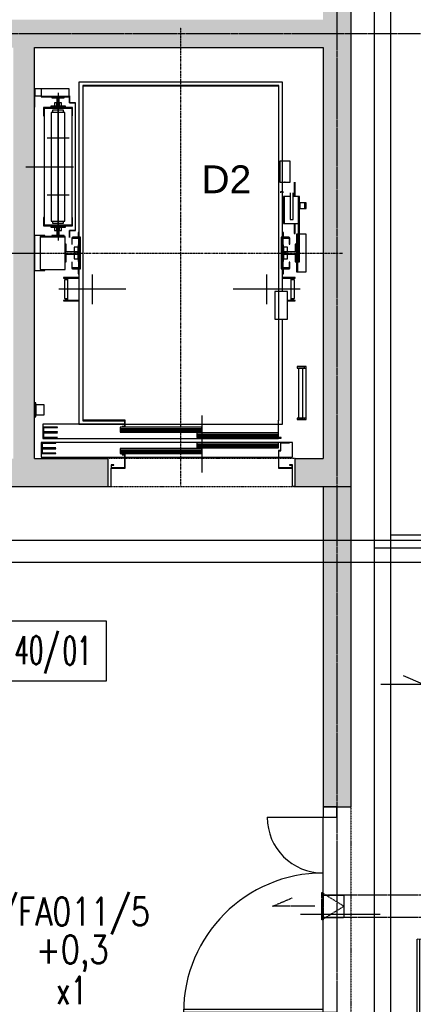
# Model space of a CAD drawing. Extents: x -7228 to 74941, y -112898 to 85621.
# Tile 589 of 635: x 52510 to 52792, y 82912 to 83619. Entities that reach past the tile are written whole.
import ezdxf
from ezdxf.enums import TextEntityAlignment as Align

# ---------------------------------------------------------------- set-up
doc = ezdxf.new("R2010")
doc.units = 0
for name, pattern in [('CENTER', [2, 1.25, -0.25, 0.25, -0.25]), ('DASHDOT', [1, 0.5, -0.25, 0, -0.25]), ('DASHED', [0.75, 0.5, -0.25]), ('DASHED2', [0.375, 0.25, -0.125])]:
    doc.linetypes.add(name, pattern=pattern)
doc.layers.get('0').update_dxf_attribs({"color": 101, "linetype": 'CONTINUOUS'})
for name, color, linetype in [('Drz---drzwi', 5, 'CONTINUOUS'), ('E35', 6, 'CONTINUOUS'), ('Ins-co', 2, 'CONTINUOUS'), ('Ins-went', 141, 'CONTINUOUS'), ('Opis-pom', 6, 'CONTINUOUS'), ('Opis-spadki', 61, 'CONTINUOUS'), ('Opis_pom_ramka', 6, 'CONTINUOUS'), ('Os-osie glowne', 1, 'CENTER'), ('Sc-beton', 7, 'CONTINUOUS'), ('Sc-beton-hatch', 86, 'CONTINUOUS'), ('Sc-nadproza kon', 5, 'DASHED2'), ('W-idok', 8, 'CONTINUOUS')]:
    doc.layers.add(name, color=color, linetype=linetype)
doc.styles.add('KA wymiar', font='romans.shx', dxfattribs={"width": 0.6})
doc.styles.add('ROMANS', font='romans', dxfattribs={"width": 0.85})
doc.styles.add('TYTUL2', font='ARIAL.TTF')

# ---------------------------------------------------------------- blocks, each defined once
blk = doc.blocks.new('_DKGJHF')
at = {"ltscale": 7}
for p, q in [((-21.08, -77), (35.92, -77)), ((-5, -147.5), (-105, -147.5)), ((-5, -145.5), (-104.98, -145.5))]:
    blk.add_line(p, q, dxfattribs=at)
for points in [[(5, -7.5), (5, 0), (-5, 0), (-5, -7.5)], [(5, -155), (5, -147.5), (-5, -147.5), (-5, -155)]]:
    blk.add_lwpolyline(points, close=True, dxfattribs=at)
for points in [[(-45, -7.5), (-5, -7.5)], [(-5, -147.5), (-5, -7.5)]]:
    blk.add_lwpolyline(points, dxfattribs=at)
for centre, radius, start, end in [((-5, -7.5), 40, 180, 270), ((-5, -147.5), 100, 90, 180)]:
    blk.add_arc(centre, radius, start, end)
blk = doc.blocks.new('_dkjhgh')
at = {"ltscale": 7}
for p, q in [((-23, -67.5), (34, -67.5)), ((-10, -125.5), (-99.98, -125.5)), ((-10, -127.5), (-100, -127.5))]:
    blk.add_line(p, q, dxfattribs=at)
for points in [[(0, -7.5), (0, 0), (-10, 0), (-10, -7.5)], [(0, -135), (0, -127.5), (-10, -127.5), (-10, -135)]]:
    blk.add_lwpolyline(points, close=True, dxfattribs=at)
for points in [[(-10, -129.5), (-10, -5.5)], [(-40, -7.5), (-10, -7.5)]]:
    blk.add_lwpolyline(points, dxfattribs=at)
for centre, radius, start, end in [((-10, -7.5), 30, 180, 270), ((-10, -127.5), 90, 90, 180)]:
    blk.add_arc(centre, radius, start, end)
blk = doc.blocks.new('_opis_pom_metka')
at = {"layer": 'Opis_pom_ramka'}
blk.add_lwpolyline([(-33.13, 0), (32.87, 0), (32.87, -36), (-33.13, -36)], close=True, dxfattribs=at)
at = {"style": 'KA wymiar', "width": 0.6}
blk.add_attdef('KO/', text='', height=16.8, dxfattribs=at).set_placement((3.45, -25.87), align=Align.RIGHT)
blk.add_attdef('NR', (3.8, -26.16), '', height=16.8, dxfattribs=at)
blk = doc.blocks.new('_bflhkgkjlgfkj')
at = {"layer": 'Ins-went', "linetype": 'DASHED'}
for p, q in [((521.4, -1836.4), (521.4, -1816.8)), ((521.4, -1816.8), (522.4, -1816.8)), ((537.4, -1826.6), (521.4, -1816.8)), ((522.4, -1818.6), (522.4, -1816.8)), ((522.4, -1834.6), (522.4, -1818.6)), ((666.2, -1818.6), (522.4, -1818.6)), ((522.4, -1818.6), (522.4, -1834.6)), ((522.4, -1818.6), (537.4, -1818.6)), ((537.4, -1834.6), (537.4, -1818.6)), ((537.4, -1826.6), (521.4, -1836.4)), ((522.4, -1836.4), (521.4, -1836.4)), ((666.2, -1834.6), (522.4, -1834.6)), ((522.4, -1834.6), (522.4, -1836.4)), ((522.4, -1834.6), (537.4, -1834.6))]:
    blk.add_line(p, q, dxfattribs=at)
blk.add_lwpolyline([(516.4, -1826.6), (486.16, -1826.6), (500.18, -1820.58)], dxfattribs=at)
blk = doc.blocks.new('_DKJHIGJHG')
at = {"layer": 'Ins-went', "ltscale": 2}
for p, q in [((1978.82, 2714.91), (1443.52, 2714.91)), ((1978.82, 2698.91), (1443.52, 2698.91))]:
    blk.add_line(p, q, dxfattribs=at)
blk.add_lwpolyline([(1934.09, 2611.61), (1964.32, 2611.61), (1950.31, 2617.63)], dxfattribs=at)

msp = doc.modelspace()

# ---------------------------------------------------------------- hatches: boundary and pattern name
at = {"layer": 'Sc-beton-hatch'}
h = msp.add_hatch(dxfattribs=at)
h.set_pattern_fill('ANSI33', color=256, style=0)
h.paths.add_polyline_path([(52727.547, 83619.063), (52278.547, 83619.063), (52182.547, 83619.063), (52182.547, 83599.063), (52278.547, 83599.063), (52278.547, 83284.063), (52298.547, 83284.063), (52351.547, 83284.063), (52351.547, 83304.063), (52298.547, 83304.063), (52298.547, 83599.063), (52505.547, 83599.063), (52505.547, 83304.063), (52485.547, 83304.063), (52485.547, 83284.063), (52573.547, 83284.063), (52573.547, 83304.063), (52520.547, 83304.063), (52520.547, 83599.063), (52727.547, 83599.063), (52727.547, 83304.063), (52707.547, 83304.063), (52707.547, 83284.063), (52747.547, 83284.063), (52747.547, 84082.063), (52727.547, 84082.063)])
h.paths.add_polyline_path([(52727.547, 83054.063), (52747.547, 83054.063), (52747.547, 83284.063), (52727.547, 83284.063)])

# ---------------------------------------------------------------- linework, layer by layer
at = {"layer": 'Ins-co'}
for p, q in [((52764.421, 80565.662, 0), (52764.421, 84324.075, 0)), ((52862.989, 83239.659, 0), (52764.421, 83239.659, 0))]:
    msp.add_line(p, q, dxfattribs=at)
at = {"layer": 'Ins-co', "linetype": 'DASHED', "ltscale": 0.5}
for p, q in [((52776.13, 80555.205), (52776.13, 84313.618)), ((52874.318, 83248.984, 0), (52776.13, 83248.984))]:
    msp.add_line(p, q, dxfattribs=at)
at = {"layer": 'Os-osie glowne'}
for points in [[(52737.547, 85541.063), (52737.547, 79564.063)], [(50525.547, 83609.063), (62792.547, 83609.063)]]:
    msp.add_lwpolyline(points, dxfattribs=at)
at = {"layer": 'Sc-beton'}
for p, q in [((52520.547, 83304.063), (52573.547, 83304.063)), ((52573.547, 83284.063), (52573.547, 83304.063)), ((52707.547, 83304.063), (52727.547, 83304.063)), ((52707.547, 83284.063), (52707.547, 83304.063)), ((52485.547, 83284.063), (52573.547, 83284.063)), ((52707.547, 83284.063), (52747.547, 83284.063))]:
    msp.add_line(p, q, dxfattribs=at)
for points in [[(52747.547, 84082.063), (52747.547, 83054.063)], [(52520.547, 83599.063), (52727.547, 83599.063)], [(52520.547, 83304.063), (52520.547, 83599.063)], [(52727.547, 83599.063), (52727.547, 83304.063)], [(52727.547, 83284.063), (52727.547, 83054.063)], [(52727.547, 83054.063), (52747.547, 83054.063)]]:
    msp.add_lwpolyline(points, dxfattribs=at)
at = {"layer": 'Sc-nadproza kon', "linetype": 'DASHDOT', "ltscale": 0.5}
for points in [[(52707.547, 83304.063), (52573.547, 83304.063)], [(52573.547, 83284.063), (52707.547, 83284.063)], [(52747.547, 83054.063), (52747.547, 82899.063)]]:
    msp.add_lwpolyline(points, dxfattribs=at)
at = {"layer": 'W-idok', "linetype": 'DASHDOT'}
for p, q in [((52625.547, 83284.623), (52625.547, 83613.577)), ((52279.547, 83451.563), (52526.547, 83451.563)), ((52494.547, 83451.563), (52741.547, 83451.563))]:
    msp.add_line(p, q, dxfattribs=at)
at = {"layer": 'W-idok'}
for p, q in [((52520.547, 83569.363), (52520.547, 83563.763)), ((52520.797, 83569.363), (52520.547, 83569.363)), ((52520.797, 83563.763), (52520.797, 83569.363)), ((52520.797, 83569.363), (52520.797, 83564.363)), ((52525.547, 83569.363), (52520.797, 83569.363)), ((52545.547, 83569.363), (52525.547, 83569.363)), ((52525.547, 83569.363), (52525.547, 83564.013)), ((52545.547, 83564.013), (52545.547, 83569.363)), ((52552.547, 83574.263), (52552.547, 83462.863)), ((52698.547, 83574.263), (52552.547, 83574.263)), ((52695.847, 83571.863), (52555.247, 83571.863)), ((52555.247, 83571.863), (52555.247, 83331.263)), ((52555.547, 83571.563), (52695.547, 83571.563)), ((52555.547, 83331.563), (52555.547, 83571.563)), ((52695.547, 83571.563), (52695.547, 83331.563)), ((52698.547, 83574.263), (52695.847, 83574.263)), ((52695.847, 83331.263), (52695.847, 83571.863)), ((52698.547, 83462.863), (52698.547, 83574.263)), ((52520.547, 83563.763), (52520.797, 83563.763)), ((52520.547, 83563.763), (52520.547, 83556.363)), ((52520.797, 83563.763), (52520.547, 83563.763)), ((52520.797, 83564.363), (52525.547, 83564.363)), ((52520.797, 83556.363), (52520.797, 83563.763)), ((52525.547, 83564.013), (52545.547, 83564.013)), ((52545.547, 83564.013), (52525.547, 83564.013)), ((52525.547, 83564.013), (52525.547, 83563.763)), ((52525.547, 83563.763), (52545.547, 83563.763)), ((52533.097, 83563.763), (52533.097, 83562.973)), ((52541.997, 83563.763), (52533.097, 83563.763)), ((52533.097, 83562.973), (52536.753, 83562.973)), ((52536.753, 83562.973), (52536.753, 83557.563)), ((52537.547, 83566.663), (52537.547, 83460.463)), ((52538.341, 83557.563), (52538.341, 83562.973)), ((52538.341, 83562.973), (52541.997, 83562.973)), ((52541.997, 83562.973), (52541.997, 83563.763)), ((52545.547, 83563.763), (52545.547, 83564.013)), ((52545.747, 83564.313), (52545.747, 83559.313)), ((52545.847, 83564.313), (52545.747, 83564.313)), ((52545.847, 83559.413), (52545.847, 83564.313)), ((52520.547, 83556.363), (52520.797, 83556.363)), ((52547.947, 83556.063), (52527.147, 83556.063)), ((52527.147, 83556.063), (52527.147, 83550.063)), ((52527.447, 83555.763), (52547.647, 83555.763)), ((52527.447, 83550.063), (52527.447, 83555.763)), ((52547.547, 83555.313), (52527.547, 83555.313)), ((52527.547, 83555.313), (52527.547, 83471.813)), ((52542.797, 83557.063), (52532.297, 83557.063)), ((52532.297, 83557.063), (52532.297, 83556.063)), ((52532.297, 83556.063), (52542.797, 83556.063)), ((52541.447, 83554.063), (52533.647, 83554.063)), ((52533.647, 83554.063), (52533.647, 83552.563)), ((52535.047, 83559.463), (52535.047, 83557.063)), ((52536.747, 83559.463), (52535.047, 83559.463)), ((52535.047, 83557.063), (52540.047, 83557.063)), ((52536.747, 83557.563), (52536.747, 83559.463)), ((52538.347, 83557.563), (52536.747, 83557.563)), ((52536.753, 83557.563), (52538.341, 83557.563)), ((52537.547, 83517.063), (52537.547, 83558.063)), ((52538.347, 83559.463), (52538.347, 83557.563)), ((52540.047, 83559.463), (52538.347, 83559.463)), ((52540.047, 83557.063), (52540.047, 83559.463)), ((52541.447, 83552.563), (52541.447, 83554.063)), ((52542.797, 83556.063), (52542.797, 83557.063)), ((52545.747, 83559.313), (52549.947, 83559.313)), ((52549.947, 83559.413), (52545.847, 83559.413)), ((52547.547, 83471.813), (52547.547, 83555.313)), ((52547.647, 83555.763), (52547.647, 83550.063)), ((52547.947, 83550.063), (52547.947, 83556.063)), ((52549.997, 83559.313), (52549.897, 83559.313)), ((52549.897, 83559.313), (52549.897, 83467.813)), ((52549.947, 83559.313), (52549.947, 83559.413)), ((52549.997, 83467.813), (52549.997, 83559.313)), ((52527.147, 83550.063), (52527.447, 83550.063)), ((52542.447, 83552.563), (52532.647, 83552.563)), ((52532.647, 83552.563), (52532.647, 83474.563)), ((52542.447, 83474.563), (52542.447, 83552.563)), ((52547.647, 83550.063), (52547.947, 83550.063)), ((52545.447, 83534.063), (52529.647, 83534.063)), ((52514.547, 83513.563), (52548.647, 83513.563)), ((52537.547, 83469.063), (52537.547, 83517.063)), ((52696.447, 83517.563), (52696.447, 83502.563)), ((52703.947, 83517.563), (52696.447, 83517.563)), ((52703.947, 83502.563), (52703.947, 83517.563)), ((52696.447, 83502.563), (52703.947, 83502.563)), ((52700.447, 83502.563), (52699.947, 83502.563)), ((52706.947, 83502.563), (52706.947, 83492.263)), ((52707.447, 83492.263), (52707.447, 83502.563)), ((52545.447, 83493.063), (52529.647, 83493.063)), ((52699.047, 83495.563), (52697.047, 83495.563)), ((52697.047, 83495.563), (52697.047, 83494.802)), ((52699.047, 83494.802), (52699.047, 83495.563)), ((52699.747, 83492.263), (52699.147, 83492.263)), ((52699.147, 83492.263), (52699.147, 83472.763)), ((52699.747, 83472.763), (52699.747, 83492.263)), ((52704.047, 83492.263), (52699.747, 83492.263)), ((52699.747, 83492.263), (52699.747, 83472.763)), ((52704.047, 83494.802), (52704.047, 83492.634)), ((52704.047, 83492.634), (52704.047, 83489.39)), ((52706.047, 83492.634), (52706.047, 83494.802)), ((52706.047, 83489.39), (52706.047, 83492.634)), ((52710.647, 83492.263), (52706.047, 83492.263)), ((52710.647, 83492.263), (52709.647, 83492.263)), ((52709.647, 83492.263), (52709.647, 83472.763)), ((52710.647, 83472.763), (52710.647, 83492.263)), ((52710.647, 83472.763), (52710.647, 83492.263)), ((52699.147, 83487.563), (52698.547, 83487.563)), ((52698.547, 83483.563), (52699.147, 83483.563)), ((52704.047, 83489.39), (52704.047, 83485.563)), ((52704.047, 83485.563), (52704.047, 83481.736)), ((52706.047, 83485.563), (52706.047, 83489.39)), ((52706.047, 83481.736), (52706.047, 83485.563)), ((52710.959, 83487.563), (52710.647, 83487.563)), ((52710.647, 83483.563), (52710.959, 83483.563)), ((52710.959, 83487.563), (52710.959, 83483.563)), ((52714.56, 83487.563), (52710.959, 83487.563)), ((52710.959, 83483.563), (52710.959, 83487.563)), ((52710.959, 83483.563), (52714.56, 83483.563)), ((52714.56, 83483.563), (52714.56, 83487.563)), ((52714.56, 83487.563), (52714.56, 83483.563)), ((52715.535, 83487.563), (52714.56, 83487.563)), ((52714.56, 83483.563), (52715.535, 83483.563)), ((52715.535, 83483.563), (52715.535, 83487.563)), ((52527.447, 83477.063), (52527.147, 83477.063)), ((52527.147, 83477.063), (52527.147, 83471.063)), ((52527.447, 83471.363), (52527.447, 83477.063)), ((52547.947, 83477.063), (52547.647, 83477.063)), ((52547.647, 83477.063), (52547.647, 83471.363)), ((52547.947, 83471.063), (52547.947, 83477.063)), ((52704.047, 83481.736), (52704.047, 83478.492)), ((52704.047, 83478.492), (52704.047, 83476.324)), ((52704.047, 83476.324), (52704.047, 83475.563)), ((52706.047, 83478.492), (52706.047, 83481.736)), ((52706.047, 83476.324), (52706.047, 83478.492)), ((52706.047, 83475.563), (52706.047, 83476.324)), ((52527.147, 83471.063), (52547.947, 83471.063)), ((52547.647, 83471.363), (52527.447, 83471.363)), ((52527.547, 83471.813), (52547.547, 83471.813)), ((52542.797, 83471.063), (52532.297, 83471.063)), ((52532.297, 83471.063), (52532.297, 83470.063)), ((52532.297, 83470.063), (52542.797, 83470.063)), ((52532.647, 83474.563), (52542.447, 83474.563)), ((52533.647, 83474.563), (52533.647, 83473.063)), ((52533.647, 83473.063), (52541.447, 83473.063)), ((52540.047, 83470.063), (52535.047, 83470.063)), ((52535.047, 83470.063), (52535.047, 83467.663)), ((52536.747, 83469.563), (52538.347, 83469.563)), ((52536.747, 83467.663), (52536.747, 83469.563)), ((52538.341, 83469.563), (52536.753, 83469.563)), ((52536.753, 83469.563), (52536.753, 83464.153)), ((52538.341, 83464.153), (52538.341, 83469.563)), ((52538.347, 83469.563), (52538.347, 83467.663)), ((52540.047, 83467.663), (52540.047, 83470.063)), ((52541.447, 83473.063), (52541.447, 83474.563)), ((52542.797, 83470.063), (52542.797, 83471.063)), ((52699.147, 83472.763), (52699.747, 83472.763)), ((52699.747, 83472.763), (52710.647, 83472.763)), ((52704.047, 83475.563), (52706.047, 83475.563)), ((52706.947, 83472.763), (52706.947, 83465.563)), ((52707.447, 83465.563), (52707.447, 83472.763)), ((52710.647, 83472.763), (52709.647, 83472.763)), ((52709.647, 83472.763), (52709.647, 83445.263)), ((52709.647, 83472.763), (52710.647, 83472.763)), ((52710.647, 83445.263), (52710.647, 83472.763)), ((52528.047, 83464.113), (52520.547, 83464.113)), ((52520.547, 83464.113), (52520.547, 83439.013)), ((52524.647, 83463.363), (52524.647, 83463.113)), ((52542.647, 83463.363), (52524.647, 83463.363)), ((52524.647, 83463.113), (52524.647, 83439.763)), ((52542.647, 83463.113), (52524.647, 83463.113)), ((52524.647, 83463.113), (52542.647, 83463.113)), ((52528.047, 83463.363), (52528.047, 83464.113)), ((52536.753, 83464.153), (52533.097, 83464.153)), ((52533.097, 83464.153), (52533.097, 83463.363)), ((52533.097, 83463.363), (52541.997, 83463.363)), ((52535.047, 83467.663), (52536.747, 83467.663)), ((52541.997, 83464.153), (52538.341, 83464.153)), ((52538.347, 83467.663), (52540.047, 83467.663)), ((52541.997, 83463.363), (52541.997, 83464.153)), ((52542.647, 83463.113), (52542.647, 83463.363)), ((52542.647, 83439.763), (52542.647, 83463.113)), ((52545.747, 83467.813), (52545.747, 83462.813)), ((52549.947, 83467.813), (52545.747, 83467.813)), ((52545.747, 83462.813), (52545.847, 83462.813)), ((52545.847, 83462.813), (52545.847, 83467.713)), ((52545.847, 83467.713), (52549.947, 83467.713)), ((52552.447, 83462.563), (52547.447, 83462.563)), ((52547.447, 83462.563), (52547.447, 83458.063)), ((52547.747, 83462.263), (52552.147, 83462.263)), ((52547.747, 83458.063), (52547.747, 83462.263)), ((52553.697, 83462.863), (52547.897, 83462.863)), ((52547.897, 83462.863), (52547.897, 83462.563)), ((52547.897, 83462.563), (52553.397, 83462.563)), ((52548.047, 83463.063), (52548.047, 83462.863)), ((52552.547, 83463.063), (52548.047, 83463.063)), ((52549.897, 83467.813), (52549.997, 83467.813)), ((52549.947, 83467.713), (52549.947, 83467.813)), ((52551.847, 83466.363), (52551.847, 83465.863)), ((52552.547, 83466.363), (52551.847, 83466.363)), ((52551.847, 83465.863), (52551.847, 83463.063)), ((52552.547, 83465.863), (52551.847, 83465.863)), ((52551.847, 83465.863), (52552.547, 83465.863)), ((52551.847, 83463.063), (52552.547, 83463.063)), ((52552.147, 83462.263), (52552.147, 83458.063)), ((52552.447, 83458.063), (52552.447, 83462.563)), ((52552.447, 83462.563), (52552.447, 83457.563)), ((52552.547, 83462.563), (52552.547, 83457.563)), ((52553.397, 83462.563), (52553.397, 83440.563)), ((52553.697, 83440.263), (52553.697, 83462.863)), ((52697.397, 83462.863), (52697.397, 83440.263)), ((52703.197, 83462.863), (52697.397, 83462.863)), ((52697.697, 83440.563), (52697.697, 83462.563)), ((52697.697, 83462.563), (52703.197, 83462.563)), ((52699.247, 83466.363), (52698.547, 83466.363)), ((52699.247, 83465.863), (52698.547, 83465.863)), ((52698.547, 83465.863), (52699.247, 83465.863)), ((52698.547, 83463.063), (52699.247, 83463.063)), ((52703.047, 83463.063), (52698.547, 83463.063)), ((52698.547, 83457.563), (52698.547, 83462.563)), ((52703.647, 83462.563), (52698.647, 83462.563)), ((52698.647, 83462.563), (52698.647, 83458.063)), ((52698.647, 83457.563), (52698.647, 83462.563)), ((52698.947, 83462.263), (52703.347, 83462.263)), ((52698.947, 83458.063), (52698.947, 83462.263)), ((52699.247, 83465.863), (52699.247, 83466.363)), ((52699.247, 83463.063), (52699.247, 83465.863)), ((52703.047, 83462.863), (52703.047, 83463.063)), ((52703.197, 83462.563), (52703.197, 83462.863)), ((52703.347, 83462.263), (52703.347, 83458.063)), ((52703.647, 83458.063), (52703.647, 83462.563)), ((52706.947, 83465.563), (52707.447, 83465.563)), ((52709.247, 83465.063), (52708.447, 83465.063)), ((52708.447, 83465.063), (52708.447, 83438.063)), ((52709.247, 83438.063), (52709.247, 83465.063)), ((52709.647, 83465.063), (52709.247, 83465.063)), ((52709.247, 83465.063), (52709.247, 83438.063)), ((52715.547, 83465.063), (52710.647, 83465.063)), ((52715.547, 83438.063), (52715.547, 83465.063)), ((52543.437, 83457.913), (52542.647, 83457.913)), ((52542.647, 83457.913), (52542.647, 83445.213)), ((52543.437, 83452.357), (52543.437, 83457.913)), ((52547.447, 83458.063), (52547.747, 83458.063)), ((52551.947, 83455.763), (52549.147, 83455.763)), ((52549.147, 83455.763), (52549.147, 83452.363)), ((52553.147, 83457.563), (52551.947, 83457.563)), ((52551.947, 83457.563), (52551.947, 83445.563)), ((52551.947, 83447.363), (52551.947, 83455.763)), ((52552.447, 83458.063), (52552.147, 83458.063)), ((52552.147, 83458.063), (52552.147, 83457.563)), ((52552.147, 83458.063), (52552.447, 83458.063)), ((52552.447, 83457.563), (52552.447, 83458.063)), ((52553.397, 83457.563), (52553.147, 83457.563)), ((52553.147, 83457.563), (52553.147, 83445.563)), ((52553.147, 83445.563), (52553.147, 83457.563)), ((52697.947, 83457.563), (52697.697, 83457.563)), ((52697.947, 83445.563), (52697.947, 83457.563)), ((52697.947, 83457.563), (52697.947, 83445.563)), ((52699.147, 83457.563), (52697.947, 83457.563)), ((52698.947, 83458.063), (52698.647, 83458.063)), ((52698.647, 83458.063), (52698.647, 83457.563)), ((52698.647, 83458.063), (52698.947, 83458.063)), ((52698.947, 83457.563), (52698.947, 83458.063)), ((52699.147, 83445.563), (52699.147, 83457.563)), ((52701.947, 83455.763), (52699.147, 83455.763)), ((52699.147, 83455.763), (52699.147, 83447.363)), ((52701.947, 83452.363), (52701.947, 83455.763)), ((52703.347, 83458.063), (52703.647, 83458.063)), ((52708.447, 83457.913), (52707.657, 83457.913)), ((52707.657, 83457.913), (52707.657, 83452.357)), ((52708.447, 83445.213), (52708.447, 83457.913)), ((52551.547, 83452.357), (52543.437, 83452.357)), ((52543.437, 83450.769), (52551.547, 83450.769)), ((52543.437, 83445.213), (52543.437, 83450.769)), ((52549.147, 83452.363), (52551.547, 83452.363)), ((52551.547, 83450.763), (52549.147, 83450.763)), ((52549.147, 83450.763), (52549.147, 83447.363)), ((52551.547, 83452.363), (52551.547, 83450.763)), ((52551.547, 83450.769), (52551.547, 83452.357)), ((52699.547, 83452.363), (52701.947, 83452.363)), ((52699.547, 83450.763), (52699.547, 83452.363)), ((52707.657, 83452.357), (52699.547, 83452.357)), ((52699.547, 83452.357), (52699.547, 83450.769)), ((52699.547, 83450.769), (52707.657, 83450.769)), ((52701.947, 83450.763), (52699.547, 83450.763)), ((52701.947, 83447.363), (52701.947, 83450.763)), ((52707.657, 83450.769), (52707.657, 83445.213)), ((52542.647, 83445.213), (52543.437, 83445.213)), ((52547.447, 83445.063), (52547.447, 83440.563)), ((52547.747, 83445.063), (52547.447, 83445.063)), ((52547.747, 83440.863), (52547.747, 83445.063)), ((52552.147, 83440.863), (52547.747, 83440.863)), ((52549.147, 83447.363), (52551.947, 83447.363)), ((52551.947, 83445.563), (52553.147, 83445.563)), ((52552.147, 83445.563), (52552.147, 83445.063)), ((52552.147, 83445.063), (52552.447, 83445.063)), ((52552.147, 83445.063), (52552.147, 83440.863)), ((52552.447, 83445.063), (52552.147, 83445.063)), ((52552.447, 83445.063), (52552.447, 83445.563)), ((52552.447, 83445.563), (52552.447, 83440.563)), ((52552.447, 83440.563), (52552.447, 83445.063)), ((52552.547, 83445.563), (52552.547, 83440.563)), ((52553.147, 83445.563), (52553.397, 83445.563)), ((52697.697, 83445.563), (52697.947, 83445.563)), ((52697.947, 83445.563), (52699.147, 83445.563)), ((52698.547, 83440.563), (52698.547, 83445.563)), ((52698.647, 83445.563), (52698.647, 83445.063)), ((52698.647, 83440.563), (52698.647, 83445.563)), ((52698.647, 83445.063), (52698.947, 83445.063)), ((52698.647, 83445.063), (52698.647, 83440.563)), ((52698.947, 83445.063), (52698.647, 83445.063)), ((52698.947, 83445.063), (52698.947, 83445.563)), ((52698.947, 83440.863), (52698.947, 83445.063)), ((52703.347, 83440.863), (52698.947, 83440.863)), ((52699.147, 83447.363), (52701.947, 83447.363)), ((52703.347, 83445.063), (52703.347, 83440.863)), ((52703.647, 83445.063), (52703.347, 83445.063)), ((52703.647, 83440.563), (52703.647, 83445.063)), ((52707.657, 83445.213), (52708.447, 83445.213)), ((52709.647, 83445.263), (52710.647, 83445.263)), ((52520.547, 83439.013), (52528.047, 83439.013)), ((52524.647, 83439.763), (52542.647, 83439.763)), ((52528.047, 83439.013), (52528.047, 83439.763)), ((52552.547, 83433.963), (52541.447, 83433.963)), ((52541.447, 83433.963), (52541.447, 83433.663)), ((52547.447, 83440.563), (52552.447, 83440.563)), ((52553.397, 83440.563), (52547.897, 83440.563)), ((52547.897, 83440.563), (52547.897, 83440.263)), ((52547.897, 83440.263), (52553.697, 83440.263)), ((52552.547, 83440.063), (52551.847, 83440.063)), ((52551.847, 83440.063), (52551.847, 83437.263)), ((52551.847, 83437.263), (52552.547, 83437.263)), ((52552.547, 83437.263), (52551.847, 83437.263)), ((52551.847, 83437.263), (52551.847, 83436.763)), ((52551.847, 83436.763), (52552.547, 83436.763)), ((52552.047, 83440.263), (52552.047, 83440.063)), ((52552.047, 83440.063), (52552.547, 83440.063)), ((52552.547, 83440.263), (52552.547, 83328.863)), ((52562.047, 83436.263), (52562.047, 83414.863)), ((52687.047, 83436.263), (52687.047, 83414.863)), ((52697.397, 83440.263), (52703.197, 83440.263)), ((52703.197, 83440.563), (52697.697, 83440.563)), ((52698.547, 83424.063), (52698.547, 83440.263)), ((52699.247, 83440.063), (52698.547, 83440.063)), ((52698.547, 83440.063), (52699.047, 83440.063)), ((52698.547, 83437.263), (52699.247, 83437.263)), ((52699.247, 83437.263), (52698.547, 83437.263)), ((52698.547, 83436.763), (52699.247, 83436.763)), ((52707.647, 83433.963), (52698.547, 83433.963)), ((52698.647, 83440.563), (52703.647, 83440.563)), ((52699.047, 83440.063), (52699.047, 83440.263)), ((52699.247, 83437.263), (52699.247, 83440.063)), ((52699.247, 83436.763), (52699.247, 83437.263)), ((52703.197, 83440.263), (52703.197, 83440.563)), ((52707.647, 83433.663), (52707.647, 83433.963)), ((52708.447, 83438.063), (52709.247, 83438.063)), ((52709.247, 83438.063), (52715.547, 83438.063)), ((52541.447, 83433.663), (52552.547, 83433.663)), ((52543.57, 83432.263), (52542.047, 83432.263)), ((52542.047, 83432.263), (52542.047, 83418.863)), ((52544.347, 83433.663), (52542.847, 83433.663)), ((52542.847, 83433.663), (52542.847, 83433.463)), ((52542.847, 83433.463), (52544.347, 83433.463)), ((52544.347, 83433.463), (52542.847, 83433.463)), ((52542.847, 83433.463), (52542.847, 83432.263)), ((52544.347, 83432.263), (52543.57, 83432.263)), ((52552.547, 83433.663), (52544.347, 83433.663)), ((52544.347, 83433.663), (52544.347, 83417.463)), ((52698.547, 83433.663), (52707.647, 83433.663)), ((52704.747, 83433.663), (52698.547, 83433.663)), ((52706.247, 83433.663), (52704.747, 83433.663)), ((52704.747, 83417.463), (52704.747, 83433.663)), ((52704.747, 83433.463), (52706.247, 83433.463)), ((52706.247, 83433.463), (52704.747, 83433.463)), ((52705.525, 83432.263), (52704.747, 83432.263)), ((52707.047, 83432.263), (52705.525, 83432.263)), ((52706.247, 83433.463), (52706.247, 83433.663)), ((52706.247, 83432.263), (52706.247, 83433.463)), ((52707.047, 83418.863), (52707.047, 83432.263)), ((52586.047, 83425.563), (52538.047, 83425.563)), ((52711.047, 83425.563), (52663.047, 83425.563)), ((52692.947, 83424.063), (52692.947, 83404.063)), ((52695.547, 83424.063), (52692.947, 83424.063)), ((52701.947, 83424.063), (52695.847, 83424.063)), ((52701.947, 83404.063), (52701.947, 83424.063)), ((52552.547, 83417.463), (52541.447, 83417.463)), ((52541.447, 83417.463), (52541.447, 83417.163)), ((52541.447, 83417.163), (52552.547, 83417.163)), ((52542.047, 83418.863), (52543.57, 83418.863)), ((52542.847, 83418.863), (52542.847, 83417.663)), ((52542.847, 83417.663), (52544.347, 83417.663)), ((52544.347, 83417.663), (52542.847, 83417.663)), ((52542.847, 83417.663), (52542.847, 83417.463)), ((52542.847, 83417.463), (52544.347, 83417.463)), ((52543.57, 83418.863), (52544.347, 83418.863)), ((52544.347, 83417.463), (52552.547, 83417.463)), ((52707.647, 83417.463), (52701.947, 83417.463)), ((52701.947, 83417.463), (52704.747, 83417.463)), ((52701.947, 83417.163), (52707.647, 83417.163)), ((52704.747, 83418.863), (52705.525, 83418.863)), ((52704.747, 83417.663), (52706.247, 83417.663)), ((52706.247, 83417.663), (52704.747, 83417.663)), ((52704.747, 83417.463), (52706.247, 83417.463)), ((52705.525, 83418.863), (52707.047, 83418.863)), ((52706.247, 83417.663), (52706.247, 83418.863)), ((52706.247, 83417.463), (52706.247, 83417.663)), ((52707.647, 83417.163), (52707.647, 83417.463)), ((52692.947, 83404.063), (52695.547, 83404.063)), ((52695.847, 83404.063), (52701.947, 83404.063)), ((52698.547, 83328.863), (52698.547, 83404.063)), ((52709.047, 83370.063), (52709.047, 83369.063)), ((52714.047, 83370.063), (52709.047, 83370.063)), ((52709.047, 83369.063), (52714.047, 83369.063)), ((52713.047, 83369.063), (52710.047, 83369.063)), ((52710.047, 83369.063), (52710.047, 83333.063)), ((52713.047, 83333.063), (52713.047, 83369.063)), ((52714.047, 83369.063), (52714.047, 83370.063)), ((52715.547, 83370.063), (52714.047, 83370.063)), ((52714.047, 83370.063), (52714.047, 83369.063)), ((52714.047, 83369.063), (52715.547, 83369.063)), ((52715.547, 83369.063), (52715.547, 83370.063)), ((52715.547, 83333.063), (52715.547, 83369.063)), ((52521.547, 83344.063), (52520.547, 83344.063)), ((52520.547, 83344.063), (52520.547, 83334.063)), ((52521.547, 83334.063), (52521.547, 83344.063)), ((52527.547, 83342.563), (52521.547, 83342.563)), ((52521.547, 83342.563), (52521.547, 83335.563)), ((52527.547, 83335.563), (52527.547, 83342.563)), ((52521.547, 83335.563), (52527.547, 83335.563)), ((52640.547, 83334.863), (52640.547, 83294.063)), ((52520.547, 83334.063), (52521.547, 83334.063)), ((52585.247, 83328.863), (52526.547, 83328.863)), ((52526.547, 83328.863), (52526.547, 83318.563)), ((52552.547, 83328.863), (52585.247, 83328.863)), ((52555.247, 83331.263), (52555.547, 83331.263)), ((52555.547, 83331.263), (52555.547, 83331.563)), ((52585.547, 83331.563), (52555.547, 83331.563)), ((52555.547, 83331.563), (52555.547, 83331.263)), ((52555.547, 83331.263), (52585.247, 83331.263)), ((52585.247, 83331.263), (52585.247, 83327.063)), ((52585.547, 83326.763), (52585.547, 83331.563)), ((52585.547, 83328.713), (52695.397, 83328.713)), ((52695.547, 83331.563), (52695.397, 83331.563)), ((52695.397, 83331.563), (52695.397, 83318.763)), ((52695.697, 83331.263), (52695.847, 83331.263)), ((52695.697, 83319.063), (52695.697, 83331.263)), ((52695.697, 83328.863), (52698.547, 83328.863)), ((52709.047, 83333.063), (52709.047, 83332.063)), ((52714.047, 83333.063), (52709.047, 83333.063)), ((52709.047, 83332.063), (52714.047, 83332.063)), ((52710.047, 83333.063), (52713.047, 83333.063)), ((52714.047, 83332.063), (52714.047, 83333.063)), ((52715.547, 83333.063), (52714.047, 83333.063)), ((52714.047, 83333.063), (52714.047, 83332.063)), ((52714.047, 83332.063), (52715.547, 83332.063)), ((52715.547, 83332.063), (52715.547, 83333.063)), ((52537.047, 83326.563), (52527.047, 83326.563)), ((52527.047, 83326.563), (52527.047, 83323.063)), ((52527.047, 83323.063), (52537.047, 83323.063)), ((52537.047, 83322.563), (52527.047, 83322.563)), ((52527.047, 83322.563), (52527.047, 83319.063)), ((52527.147, 83326.463), (52537.047, 83326.463)), ((52527.147, 83323.163), (52527.147, 83326.463)), ((52537.047, 83323.163), (52527.147, 83323.163)), ((52527.147, 83322.463), (52537.047, 83322.463)), ((52527.147, 83319.163), (52527.147, 83322.463)), ((52537.047, 83326.463), (52537.047, 83326.563)), ((52537.047, 83323.063), (52537.047, 83323.163)), ((52537.047, 83322.463), (52537.047, 83322.563)), ((52640.547, 83326.563), (52582.047, 83326.563)), ((52582.047, 83326.563), (52582.047, 83323.063)), ((52582.047, 83325.688), (52640.547, 83325.688)), ((52582.047, 83324.813), (52640.547, 83324.813)), ((52582.047, 83323.938), (52640.547, 83323.938)), ((52582.047, 83323.063), (52640.547, 83323.063)), ((52585.247, 83327.063), (52583.397, 83327.063)), ((52583.397, 83327.063), (52583.397, 83326.763)), ((52583.397, 83326.763), (52585.547, 83326.763)), ((52695.397, 83322.563), (52637.047, 83322.563)), ((52637.047, 83322.563), (52637.047, 83319.063)), ((52637.047, 83321.688), (52695.547, 83321.688)), ((52637.047, 83320.813), (52695.547, 83320.813)), ((52640.547, 83323.063), (52640.547, 83326.563)), ((52696.947, 83315.563), (52525.547, 83315.563)), ((52525.547, 83315.563), (52525.547, 83305.163)), ((52536.047, 83315.263), (52526.047, 83315.263)), ((52526.047, 83315.263), (52526.047, 83311.763)), ((52526.147, 83315.163), (52536.047, 83315.163)), ((52526.147, 83311.863), (52526.147, 83315.163)), ((52526.547, 83318.563), (52695.547, 83318.563)), ((52527.047, 83319.063), (52537.047, 83319.063)), ((52537.047, 83319.163), (52527.147, 83319.163)), ((52536.047, 83315.163), (52536.047, 83315.263)), ((52537.047, 83319.063), (52537.047, 83319.163)), ((52637.047, 83319.938), (52695.547, 83319.938)), ((52637.047, 83319.063), (52695.397, 83319.063)), ((52695.547, 83315.263), (52637.047, 83315.263)), ((52637.047, 83315.263), (52637.047, 83311.763)), ((52637.047, 83314.388), (52695.547, 83314.388)), ((52695.397, 83318.763), (52697.547, 83318.763)), ((52695.547, 83318.563), (52695.547, 83318.763)), ((52695.547, 83311.763), (52695.547, 83315.263)), ((52697.547, 83319.063), (52695.697, 83319.063)), ((52703.547, 83315.563), (52696.947, 83315.563)), ((52696.947, 83315.563), (52696.947, 83309.963)), ((52697.247, 83315.263), (52703.547, 83315.263)), ((52697.247, 83309.663), (52697.247, 83315.263)), ((52697.547, 83318.763), (52697.547, 83319.063)), ((52705.547, 83315.563), (52703.547, 83315.563)), ((52703.547, 83315.263), (52703.547, 83315.563)), ((52705.547, 83305.163), (52705.547, 83315.563)), ((52526.047, 83311.763), (52536.047, 83311.763)), ((52536.047, 83311.263), (52526.047, 83311.263)), ((52526.047, 83311.263), (52526.047, 83307.763)), ((52526.047, 83307.763), (52536.047, 83307.763)), ((52536.047, 83311.863), (52526.147, 83311.863)), ((52526.147, 83311.163), (52536.047, 83311.163)), ((52526.147, 83307.863), (52526.147, 83311.163)), ((52536.047, 83307.863), (52526.147, 83307.863)), ((52536.047, 83311.763), (52536.047, 83311.863)), ((52536.047, 83311.163), (52536.047, 83311.263)), ((52536.047, 83307.763), (52536.047, 83307.863)), ((52640.547, 83311.263), (52582.047, 83311.263)), ((52582.047, 83311.263), (52582.047, 83307.763)), ((52582.047, 83310.388), (52640.547, 83310.388)), ((52582.047, 83309.513), (52640.547, 83309.513)), ((52582.047, 83308.638), (52640.547, 83308.638)), ((52582.047, 83307.763), (52640.547, 83307.763)), ((52585.547, 83307.063), (52583.547, 83307.063)), ((52583.547, 83307.063), (52583.547, 83306.763)), ((52583.547, 83306.763), (52585.247, 83306.763)), ((52585.247, 83306.763), (52585.247, 83297.363)), ((52585.547, 83297.063), (52585.547, 83307.063)), ((52637.047, 83313.513), (52695.547, 83313.513)), ((52637.047, 83312.638), (52695.547, 83312.638)), ((52637.047, 83311.763), (52695.547, 83311.763)), ((52640.547, 83307.763), (52640.547, 83311.263)), ((52695.547, 83309.963), (52695.547, 83297.063)), ((52696.947, 83309.963), (52695.547, 83309.963)), ((52695.847, 83297.363), (52695.847, 83309.663)), ((52695.847, 83309.663), (52697.247, 83309.663)), ((52525.547, 83305.163), (52585.247, 83305.163)), ((52575.547, 83299.563), (52575.547, 83297.063)), ((52577.547, 83299.563), (52575.547, 83299.563)), ((52577.547, 83299.263), (52577.547, 83299.563)), ((52585.547, 83305.163), (52695.547, 83305.163)), ((52695.847, 83305.163), (52705.547, 83305.163)), ((52705.547, 83299.563), (52703.547, 83299.563)), ((52703.547, 83299.563), (52703.547, 83299.263)), ((52705.547, 83297.063), (52705.547, 83299.563)), ((52575.547, 83297.063), (52585.547, 83297.063)), ((52575.547, 83284.063), (52575.547, 83297.063)), ((52575.847, 83297.363), (52575.847, 83299.263)), ((52575.847, 83299.263), (52577.547, 83299.263)), ((52585.247, 83297.363), (52575.847, 83297.363)), ((52695.547, 83297.063), (52705.547, 83297.063)), ((52705.247, 83297.363), (52695.847, 83297.363)), ((52703.547, 83299.263), (52705.247, 83299.263)), ((52705.247, 83299.263), (52705.247, 83297.363)), ((52705.547, 83284.063), (52705.547, 83297.063)), ((52573.547, 83284.063), (52575.547, 83284.063)), ((52707.547, 83284.063), (52705.547, 83284.063))]:
    msp.add_line(p, q, dxfattribs=at)

# ---------------------------------------------------------------- block references
msp.add_blockref('_DKJHIGJHG', (50834.881, 80530.456))
at = {"layer": 'Drz---drzwi'}
msp.add_blockref('_DKGJHF', (52732.547, 83054.063), dxfattribs=at)
at = {"layer": 'Drz---drzwi', "rotation": 270}
msp.add_blockref('_dkjhgh', (52922.547, 82859.063), dxfattribs=at)
at = {"layer": 'Ins-went'}
msp.add_blockref('_bflhkgkjlgfkj', (52205.17, 84809.313), dxfattribs=at)
at = {"layer": 'Opis-pom'}
ref = msp.add_blockref('_opis_pom_metka', (52532.588, 83187.486), dxfattribs=dict(at, xscale=1.2, yscale=1.2, zscale=1.2))
ref.add_attrib('KO/', '40/', dxfattribs={"layer": '0', "height": 20.16, "style": 'KA wymiar', "width": 0.6}).set_placement((52538.414, 83156.444), align=Align.RIGHT)
ref.add_attrib('NR', '01', (52540.757, 83156.088), dxfattribs={"layer": '0', "height": 20.16, "style": 'KA wymiar', "width": 0.6})

# ---------------------------------------------------------------- texts
at = {"layer": 'E35', "style": 'ROMANS'}
for s, width, p in [('G/FA011/5', 0.8, (52541.338, 82977.597)), ('+0,3', 0.8, (52547.715, 82948.619)), ('x1', 0.7, (52547.251, 82922.396))]:
    msp.add_text(s, height=20, dxfattribs=dict(at, width=width)).set_placement(p, align=Align.MIDDLE)
at = {"layer": 'Opis-spadki', "style": 'TYTUL2'}
msp.add_text('D2', height=20, dxfattribs=at).set_placement((52658.206, 83504.654), align=Align.MIDDLE)

doc.saveas('drawing.dxf')
